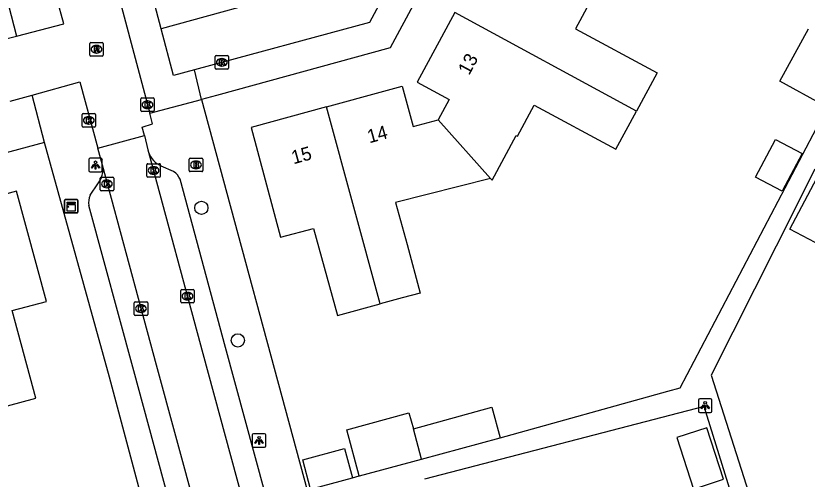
# Model space of a CAD drawing. Extents: x 159265 to 160143, y 383413 to 384319.
# Drawn here: x 159811.3 to 159869.9, y 383789.8 to 383824 of the extents above; entities that cross this region are included whole.
import ezdxf

# ---------------------------------------------------------------- set-up
doc = ezdxf.new("R2010")
doc.units = 0
for name, color, linetype in [('IMGEO_Boom', 7, 'Continuous'), ('IMGEO_Brandkraan', 7, 'Continuous'), ('IMGEO_Kast', 7, 'Continuous'), ('IMGEO_Kolk', 7, 'Continuous'), ('IMGEO_Lichtpunt', 7, 'Continuous'), ('IMGEO_Pand', 7, 'Continuous'), ('IMGEO_Pand_nummerreeks', 7, 'Continuous'), ('IMGEO_Rijbaan_lokaal_open', 7, 'Continuous'), ('IMGEO_Rioolput', 7, 'Continuous'), ('IMGEO_Voetpad_open', 7, 'Continuous')]:
    doc.layers.add(name, color=color, linetype=linetype)

msp = doc.modelspace()

# ---------------------------------------------------------------- linework, layer by layer
at = {"layer": 'IMGEO_Boom'}
for centre in [(159825.063, 383809.825), (159827.758, 383800.018)]:
    msp.add_circle(centre, 0.489, dxfattribs=at)
at = {"layer": 'IMGEO_Brandkraan'}
for p, q in [((159824.157, 383812.58), (159824.157, 383813.432)), ((159824.232, 383813.506), (159825.084, 383813.506)), ((159824.645, 383813.286), (159824.67, 383813.286)), ((159825.158, 383813.432), (159825.158, 383812.58)), ((159825.084, 383812.506), (159824.232, 383812.506)), ((159824.668, 383812.726), (159824.643, 383812.726))]:
    msp.add_line(p, q, dxfattribs=at)
for points in [[(159824.157, 383812.58), (159824.157, 383813.432)], [(159824.232, 383813.506), (159825.084, 383813.506)], [(159824.505, 383813.206), (159824.505, 383812.806), (159824.718, 383812.806)], [(159824.736, 383813.206), (159824.505, 383813.206)], [(159824.684, 383813.125), (159824.63, 383813.125), (159824.63, 383813.049)], [(159824.63, 383813.049), (159824.683, 383813.049)], [(159824.692, 383812.973), (159824.63, 383812.973), (159824.63, 383812.892)], [(159825.158, 383813.432), (159825.158, 383812.58)], [(159825.084, 383812.506), (159824.232, 383812.506)], [(159824.63, 383812.892), (159824.692, 383812.892)]]:
    msp.add_lwpolyline(points, dxfattribs=at)
for centre, radius, start, end in [((159824.234, 383813.43), 0.0765, 91.55205, 178.44795), ((159824.234, 383813.43), 0.0765, 91.55205, 178.44795), ((159824.685, 383813.087), 0.0379, 267.82845, 90.93552), ((159824.693, 383812.932), 0.0404, 269.87594, 90.50774), ((159824.74, 383813.061), 0.145, 59.4692, 91.53667), ((159824.765, 383813.108), 0.0922, 285.51372, 58.15012), ((159824.77, 383812.916), 0.105, 301.31148, 78.98903), ((159825.082, 383813.43), 0.0765, 1.55205, 88.44795), ((159825.082, 383813.43), 0.0765, 1.55205, 88.44795), ((159824.234, 383812.582), 0.0765, 181.55205, 268.44795), ((159824.234, 383812.582), 0.0765, 181.55205, 268.44795), ((159824.724, 383813.057), 0.251, 268.66757, 293.53466), ((159825.082, 383812.582), 0.0765, 271.55205, 358.44795), ((159825.082, 383812.582), 0.0765, 271.55205, 358.44795)]:
    msp.add_arc(centre, radius, start, end, dxfattribs=at)
for centre, major_axis, ratio, start_param, end_param in [((159824.644, 383813.006), (-0.387, 0.002), 0.722429, 4.712389, 7.853982), ((159824.669, 383813.006), (-0.39, 0.002), 0.717154, 1.570796, 4.712389)]:
    msp.add_ellipse(centre, major_axis=major_axis, ratio=ratio, start_param=start_param, end_param=end_param, dxfattribs=at)
at = {"layer": 'IMGEO_Kast'}
for p, q in [((159814.92, 383809.523), (159814.92, 383810.364)), ((159814.92, 383810.364), (159814.92, 383809.523)), ((159814.995, 383810.448), (159815.836, 383810.448)), ((159815.836, 383810.448), (159814.995, 383810.448)), ((159815.92, 383810.373), (159815.92, 383809.532)), ((159815.92, 383809.532), (159815.92, 383810.373)), ((159815.845, 383809.448), (159815.004, 383809.448)), ((159815.004, 383809.448), (159815.845, 383809.448))]:
    msp.add_line(p, q, dxfattribs=at)
for points in [[(159815.115, 383810.238), (159815.715, 383810.238), (159815.715, 383810.153), (159815.115, 383810.153), (159815.115, 383810.238)], [(159815.115, 383810.063), (159815.715, 383810.063), (159815.715, 383809.574), (159815.115, 383809.574), (159815.115, 383810.063)]]:
    msp.add_lwpolyline(points, dxfattribs=at)
msp.add_circle((159815.199, 383809.912), 0.0377, dxfattribs=at)
for centre, start, end in [((159814.998, 383810.37), 92.4484, 184.28452), ((159814.998, 383810.37), 92.4484, 184.28452), ((159815.842, 383810.37), 2.4484, 94.28452), ((159815.842, 383810.37), 2.4484, 94.28452), ((159814.998, 383809.526), 182.4484, 274.28452), ((159814.998, 383809.526), 182.4484, 274.28452), ((159815.842, 383809.526), 272.4484, 4.28452), ((159815.842, 383809.526), 272.4484, 4.28452)]:
    msp.add_arc(centre, 0.0779, start, end, dxfattribs=at)
at = {"layer": 'IMGEO_Kolk'}
for p, q in [((159826.078, 383820.169), (159826.078, 383821.021)), ((159826.153, 383821.095), (159827.005, 383821.095)), ((159826.566, 383820.875), (159826.591, 383820.875)), ((159827.079, 383821.021), (159827.079, 383820.169)), ((159827.005, 383820.095), (159826.153, 383820.095)), ((159826.589, 383820.315), (159826.564, 383820.315)), ((159820.57, 383817.031), (159820.57, 383817.883)), ((159820.645, 383817.957), (159821.497, 383817.957)), ((159821.058, 383817.737), (159821.083, 383817.737)), ((159821.571, 383817.883), (159821.571, 383817.031)), ((159821.081, 383817.177), (159821.056, 383817.177)), ((159816.221, 383815.877), (159816.221, 383816.729)), ((159816.296, 383816.803), (159817.148, 383816.803)), ((159816.709, 383816.583), (159816.734, 383816.583)), ((159817.222, 383816.729), (159817.222, 383815.877)), ((159821.497, 383816.957), (159820.645, 383816.957)), ((159816.732, 383816.023), (159816.707, 383816.023)), ((159817.148, 383815.803), (159816.296, 383815.803)), ((159821.02, 383812.168), (159821.02, 383813.02)), ((159821.095, 383813.094), (159821.947, 383813.094)), ((159822.021, 383813.02), (159822.021, 383812.168)), ((159821.508, 383812.874), (159821.533, 383812.874)), ((159817.563, 383811.171), (159817.563, 383812.023)), ((159817.638, 383812.097), (159818.49, 383812.097)), ((159818.051, 383811.877), (159818.076, 383811.877)), ((159818.564, 383812.023), (159818.564, 383811.171)), ((159821.947, 383812.094), (159821.095, 383812.094)), ((159821.531, 383812.314), (159821.506, 383812.314)), ((159818.074, 383811.317), (159818.049, 383811.317)), ((159818.49, 383811.097), (159817.638, 383811.097)), ((159823.533, 383802.866), (159823.533, 383803.718)), ((159823.608, 383803.792), (159824.46, 383803.792)), ((159824.021, 383803.572), (159824.046, 383803.572)), ((159824.534, 383803.718), (159824.534, 383802.866)), ((159824.044, 383803.012), (159824.019, 383803.012)), ((159820.083, 383801.945), (159820.083, 383802.797)), ((159820.158, 383802.871), (159821.01, 383802.871)), ((159820.571, 383802.651), (159820.596, 383802.651)), ((159821.084, 383802.797), (159821.084, 383801.945)), ((159824.46, 383802.792), (159823.608, 383802.792)), ((159821.01, 383801.871), (159820.158, 383801.871)), ((159820.594, 383802.091), (159820.569, 383802.091))]:
    msp.add_line(p, q, dxfattribs=at)
for points in [[(159826.078, 383820.169), (159826.078, 383821.021)], [(159826.153, 383821.095), (159827.005, 383821.095)], [(159826.399, 383820.795), (159826.522, 383820.795), (159826.522, 383820.644), (159826.652, 383820.795), (159826.816, 383820.795), (159826.67, 383820.644), (159826.823, 383820.395), (159826.671, 383820.395), (159826.586, 383820.559), (159826.522, 383820.492), (159826.522, 383820.395), (159826.399, 383820.395), (159826.399, 383820.795)], [(159827.079, 383821.021), (159827.079, 383820.169)], [(159827.005, 383820.095), (159826.153, 383820.095)], [(159820.57, 383817.031), (159820.57, 383817.883)], [(159820.645, 383817.957), (159821.497, 383817.957)], [(159820.891, 383817.657), (159821.014, 383817.657), (159821.014, 383817.506), (159821.144, 383817.657), (159821.308, 383817.657), (159821.162, 383817.506), (159821.315, 383817.257), (159821.163, 383817.257), (159821.078, 383817.421), (159821.014, 383817.354), (159821.014, 383817.257), (159820.891, 383817.257), (159820.891, 383817.657)], [(159821.571, 383817.883), (159821.571, 383817.031)], [(159816.221, 383815.877), (159816.221, 383816.729)], [(159816.296, 383816.803), (159817.148, 383816.803)], [(159816.542, 383816.503), (159816.665, 383816.503), (159816.665, 383816.352), (159816.795, 383816.503), (159816.959, 383816.503), (159816.813, 383816.352), (159816.966, 383816.103), (159816.814, 383816.103), (159816.729, 383816.267), (159816.665, 383816.2), (159816.665, 383816.103), (159816.542, 383816.103), (159816.542, 383816.503)], [(159817.222, 383816.729), (159817.222, 383815.877)], [(159821.497, 383816.957), (159820.645, 383816.957)], [(159817.148, 383815.803), (159816.296, 383815.803)], [(159821.02, 383812.168), (159821.02, 383813.02)], [(159821.095, 383813.094), (159821.947, 383813.094)], [(159822.021, 383813.02), (159822.021, 383812.168)], [(159821.341, 383812.794), (159821.464, 383812.794), (159821.464, 383812.643), (159821.594, 383812.794), (159821.758, 383812.794), (159821.612, 383812.643), (159821.765, 383812.394), (159821.613, 383812.394), (159821.528, 383812.558), (159821.464, 383812.491), (159821.464, 383812.394), (159821.341, 383812.394), (159821.341, 383812.794)], [(159817.563, 383811.171), (159817.563, 383812.023)], [(159817.638, 383812.097), (159818.49, 383812.097)], [(159817.884, 383811.797), (159818.007, 383811.797), (159818.007, 383811.646), (159818.137, 383811.797), (159818.301, 383811.797), (159818.155, 383811.646), (159818.308, 383811.397), (159818.156, 383811.397), (159818.071, 383811.561), (159818.007, 383811.494), (159818.007, 383811.397), (159817.884, 383811.397), (159817.884, 383811.797)], [(159818.564, 383812.023), (159818.564, 383811.171)], [(159821.947, 383812.094), (159821.095, 383812.094)], [(159818.49, 383811.097), (159817.638, 383811.097)], [(159823.533, 383802.866), (159823.533, 383803.718)], [(159823.608, 383803.792), (159824.46, 383803.792)], [(159824.534, 383803.718), (159824.534, 383802.866)], [(159823.854, 383803.492), (159823.977, 383803.492), (159823.977, 383803.341), (159824.107, 383803.492), (159824.271, 383803.492), (159824.125, 383803.341), (159824.278, 383803.092), (159824.126, 383803.092), (159824.041, 383803.256), (159823.977, 383803.189), (159823.977, 383803.092), (159823.854, 383803.092), (159823.854, 383803.492)], [(159820.083, 383801.945), (159820.083, 383802.797)], [(159820.158, 383802.871), (159821.01, 383802.871)], [(159820.404, 383802.571), (159820.527, 383802.571), (159820.527, 383802.42), (159820.657, 383802.571), (159820.821, 383802.571), (159820.675, 383802.42), (159820.828, 383802.171), (159820.676, 383802.171), (159820.591, 383802.335), (159820.527, 383802.268), (159820.527, 383802.171), (159820.404, 383802.171), (159820.404, 383802.571)], [(159821.084, 383802.797), (159821.084, 383801.945)], [(159824.46, 383802.792), (159823.608, 383802.792)], [(159821.01, 383801.871), (159820.158, 383801.871)]]:
    msp.add_lwpolyline(points, dxfattribs=at)
for centre, start, end in [((159826.155, 383821.019), 91.55205, 178.44795), ((159826.155, 383821.019), 91.55205, 178.44795), ((159827.003, 383821.019), 1.55205, 88.44795), ((159827.003, 383821.019), 1.55205, 88.44795), ((159826.155, 383820.171), 181.55205, 268.44795), ((159826.155, 383820.171), 181.55205, 268.44795), ((159827.003, 383820.171), 271.55205, 358.44795), ((159827.003, 383820.171), 271.55205, 358.44795), ((159820.647, 383817.881), 91.55205, 178.44795), ((159820.647, 383817.881), 91.55205, 178.44795), ((159821.495, 383817.881), 1.55205, 88.44795), ((159821.495, 383817.881), 1.55205, 88.44795), ((159816.298, 383816.727), 91.55205, 178.44795), ((159816.298, 383816.727), 91.55205, 178.44795), ((159817.146, 383816.727), 1.55205, 88.44795), ((159817.146, 383816.727), 1.55205, 88.44795), ((159820.647, 383817.033), 181.55205, 268.44795), ((159820.647, 383817.033), 181.55205, 268.44795), ((159821.495, 383817.033), 271.55205, 358.44795), ((159821.495, 383817.033), 271.55205, 358.44795), ((159816.298, 383815.879), 181.55205, 268.44795), ((159816.298, 383815.879), 181.55205, 268.44795), ((159817.146, 383815.879), 271.55205, 358.44795), ((159817.146, 383815.879), 271.55205, 358.44795), ((159821.097, 383813.018), 91.55205, 178.44795), ((159821.097, 383813.018), 91.55205, 178.44795), ((159821.945, 383813.018), 1.55205, 88.44795), ((159821.945, 383813.018), 1.55205, 88.44795), ((159817.64, 383812.021), 91.55205, 178.44795), ((159817.64, 383812.021), 91.55205, 178.44795), ((159818.488, 383812.021), 1.55205, 88.44795), ((159818.488, 383812.021), 1.55205, 88.44795), ((159821.097, 383812.17), 181.55205, 268.44795), ((159821.097, 383812.17), 181.55205, 268.44795), ((159821.945, 383812.17), 271.55205, 358.44795), ((159821.945, 383812.17), 271.55205, 358.44795), ((159817.64, 383811.173), 181.55205, 268.44795), ((159817.64, 383811.173), 181.55205, 268.44795), ((159818.488, 383811.173), 271.55205, 358.44795), ((159818.488, 383811.173), 271.55205, 358.44795), ((159823.61, 383803.716), 91.55205, 178.44795), ((159823.61, 383803.716), 91.55205, 178.44795), ((159824.458, 383803.716), 1.55205, 88.44795), ((159824.458, 383803.716), 1.55205, 88.44795), ((159820.16, 383802.795), 91.55205, 178.44795), ((159820.16, 383802.795), 91.55205, 178.44795), ((159821.008, 383802.795), 1.55205, 88.44795), ((159821.008, 383802.795), 1.55205, 88.44795), ((159823.61, 383802.868), 181.55205, 268.44795), ((159823.61, 383802.868), 181.55205, 268.44795), ((159824.458, 383802.868), 271.55205, 358.44795), ((159824.458, 383802.868), 271.55205, 358.44795), ((159820.16, 383801.947), 181.55205, 268.44795), ((159820.16, 383801.947), 181.55205, 268.44795), ((159821.008, 383801.947), 271.55205, 358.44795), ((159821.008, 383801.947), 271.55205, 358.44795)]:
    msp.add_arc(centre, 0.0765, start, end, dxfattribs=at)
for centre, major_axis, ratio, start_param, end_param in [((159826.565, 383820.595), (-0.387, 0.002), 0.722429, 4.712389, 7.853982), ((159826.59, 383820.595), (-0.39, 0.002), 0.717154, 1.570796, 4.712389), ((159821.057, 383817.457), (-0.387, 0.002), 0.722429, 4.712389, 7.853982), ((159821.082, 383817.457), (-0.39, 0.002), 0.717154, 1.570796, 4.712389), ((159816.708, 383816.303), (-0.387, 0.002), 0.722429, 4.712389, 7.853982), ((159816.733, 383816.303), (-0.39, 0.002), 0.717154, 1.570796, 4.712389), ((159821.507, 383812.594), (-0.387, 0.002), 0.722429, 4.712389, 7.853982), ((159821.532, 383812.594), (-0.39, 0.002), 0.717154, 1.570796, 4.712389), ((159818.05, 383811.597), (-0.387, 0.002), 0.722429, 4.712389, 7.853982), ((159818.075, 383811.597), (-0.39, 0.002), 0.717154, 1.570796, 4.712389), ((159824.02, 383803.292), (-0.387, 0.002), 0.722429, 4.712389, 7.853982), ((159824.045, 383803.292), (-0.39, 0.002), 0.717154, 1.570796, 4.712389), ((159820.57, 383802.371), (-0.387, 0.002), 0.722429, 4.712389, 7.853982), ((159820.595, 383802.371), (-0.39, 0.002), 0.717154, 1.570796, 4.712389)]:
    msp.add_ellipse(centre, major_axis=major_axis, ratio=ratio, start_param=start_param, end_param=end_param, dxfattribs=at)
at = {"layer": 'IMGEO_Lichtpunt'}
for p, q in [((159816.728, 383813.397), (159816.728, 383812.59)), ((159816.728, 383813.397), (159816.728, 383812.59)), ((159817.63, 383813.492), (159816.822, 383813.492)), ((159817.63, 383813.492), (159816.822, 383813.492)), ((159817.724, 383812.59), (159817.724, 383813.397)), ((159817.724, 383812.59), (159817.724, 383813.397)), ((159816.822, 383812.496), (159817.63, 383812.496)), ((159816.822, 383812.496), (159817.63, 383812.496)), ((159861.888, 383795.593), (159861.888, 383794.786)), ((159861.888, 383795.593), (159861.888, 383794.786)), ((159862.79, 383795.688), (159861.982, 383795.688)), ((159862.79, 383795.688), (159861.982, 383795.688)), ((159862.884, 383794.786), (159862.884, 383795.593)), ((159862.884, 383794.786), (159862.884, 383795.593)), ((159861.982, 383794.692), (159862.79, 383794.692)), ((159861.982, 383794.692), (159862.79, 383794.692)), ((159828.833, 383793.021), (159828.833, 383792.214)), ((159828.833, 383793.021), (159828.833, 383792.214)), ((159829.735, 383793.116), (159828.927, 383793.116)), ((159829.735, 383793.116), (159828.927, 383793.116)), ((159829.829, 383792.214), (159829.829, 383793.021)), ((159829.829, 383792.214), (159829.829, 383793.021)), ((159828.927, 383792.12), (159829.735, 383792.12)), ((159828.927, 383792.12), (159829.735, 383792.12))]:
    msp.add_line(p, q, dxfattribs=at)
for points in [[(159817.102, 383813.061), (159817.141, 383813.033), (159816.953, 383812.771), (159816.915, 383812.798), (159817.102, 383813.061)], [(159817.204, 383813.013), (159817.251, 383813.013), (159817.251, 383812.691), (159817.204, 383812.691), (159817.204, 383813.013)], [(159817.314, 383813.033), (159817.352, 383813.06), (159817.539, 383812.798), (159817.5, 383812.77), (159817.314, 383813.033)], [(159862.262, 383795.257), (159862.301, 383795.229), (159862.113, 383794.967), (159862.075, 383794.994), (159862.262, 383795.257)], [(159862.364, 383795.209), (159862.411, 383795.209), (159862.411, 383794.887), (159862.364, 383794.887), (159862.364, 383795.209)], [(159862.474, 383795.229), (159862.512, 383795.256), (159862.699, 383794.994), (159862.66, 383794.966), (159862.474, 383795.229)], [(159829.207, 383792.685), (159829.246, 383792.657), (159829.058, 383792.395), (159829.02, 383792.422), (159829.207, 383792.685)], [(159829.309, 383792.637), (159829.356, 383792.637), (159829.356, 383792.315), (159829.309, 383792.315), (159829.309, 383792.637)], [(159829.419, 383792.657), (159829.457, 383792.684), (159829.644, 383792.422), (159829.605, 383792.394), (159829.419, 383792.657)]]:
    msp.add_lwpolyline(points, dxfattribs=at)
for centre in [(159817.227, 383813.195), (159862.387, 383795.391), (159829.332, 383792.819)]:
    msp.add_circle(centre, 0.0994, dxfattribs=at)
for centre, start, end in [((159816.822, 383813.397), 90, 180), ((159816.822, 383813.397), 90, 180), ((159817.63, 383813.397), 0, 90), ((159817.63, 383813.397), 0, 90), ((159816.822, 383812.59), 180, 270), ((159816.822, 383812.59), 180, 270), ((159817.63, 383812.59), 270, 0), ((159817.63, 383812.59), 270, 360), ((159861.982, 383795.593), 90, 180), ((159861.982, 383795.593), 90, 180), ((159862.79, 383795.593), 0, 90), ((159862.79, 383795.593), 0, 90), ((159861.982, 383794.786), 180, 270), ((159861.982, 383794.786), 180, 270), ((159862.79, 383794.786), 270, 0), ((159862.79, 383794.786), 270, 360), ((159828.927, 383793.021), 90, 180), ((159828.927, 383793.021), 90, 180), ((159829.735, 383793.021), 0, 90), ((159829.735, 383793.021), 0, 90), ((159828.927, 383792.214), 180, 270), ((159828.927, 383792.214), 180, 270), ((159829.735, 383792.214), 270, 0), ((159829.735, 383792.214), 270, 360)]:
    msp.add_arc(centre, 0.0946, start, end, dxfattribs=at)
at = {"layer": 'IMGEO_Pand'}
for points in [[(159853.939, 383825.25), (159852.769, 383823.081), (159858.824, 383819.813), (159857.29, 383816.97)], [(159843.839, 383824.287), (159841.055, 383819.128), (159843.414, 383817.856), (159842.6, 383816.347)], [(159857.29, 383816.97), (159843.839, 383824.287)], [(159873.269, 383821.306), (159871.157, 383817.429), (159867.92, 383819.193), (159870.031, 383823.067)], [(159834.337, 383817.309), (159838.578, 383818.466), (159839.938, 383818.837), (159840.757, 383815.836), (159842.6, 383816.347)], [(159834.337, 383817.309), (159828.74, 383815.781), (159830.926, 383807.65), (159833.378, 383808.309), (159835.142, 383801.851), (159838.32, 383802.719)], [(159838.32, 383802.719), (159834.337, 383817.309)], [(159846.487, 383812.008), (159846.595, 383811.888), (159848.373, 383815.18), (159848.475, 383815.125), (159849.72, 383817.431), (159855.776, 383814.164), (159857.29, 383816.97)], [(159842.6, 383816.347), (159846.487, 383812.008)], [(159867.596, 383814.896), (159869.561, 383813.858), (159868.086, 383811.065), (159866.12, 383812.103), (159867.596, 383814.896)], [(159846.487, 383812.008), (159839.446, 383810.228), (159840.3, 383807.103), (159841.277, 383803.526), (159839.942, 383803.162), (159838.32, 383802.719)], [(159868.655, 383808.261), (159870.648, 383812.033), (159872.533, 383811.036), (159870.541, 383807.265), (159868.655, 383808.261)], [(159809.751, 383794.928), (159812.804, 383795.754), (159811.051, 383802.224), (159813.578, 383802.907), (159811.376, 383811.055), (159805.792, 383809.544)], [(159840.765, 383793.48), (159846.59, 383795.072), (159847.208, 383792.81)], [(159836.757, 383789.988), (159835.835, 383793.404), (159840.442, 383794.663), (159840.765, 383793.48)], [(159841.378, 383791.236), (159840.765, 383793.48)], [(159860.285, 383792.827), (159861.514, 383789.021), (159863.747, 383789.743), (159862.517, 383793.548), (159860.285, 383792.827)], [(159841.378, 383791.236), (159847.208, 383792.81)], [(159833.158, 383789.017), (159832.573, 383791.181), (159835.671, 383792.017), (159836.255, 383789.853)], [(159836.757, 383789.988), (159836.781, 383789.995), (159841.378, 383791.236)], [(159833.158, 383789.017), (159836.255, 383789.853)]]:
    msp.add_lwpolyline(points, dxfattribs=at)
at = {"layer": 'IMGEO_Rijbaan_lokaal_open'}
for points in [[(159854.11, 383854.314), (159837.523, 383823.55), (159824.545, 383820.045)], [(159818.156, 383828.416), (159821.238, 383816.833)], [(159811.373, 383822.538), (159814.865, 383823.438), (159813.846, 383827.217)], [(159832.331, 383825.901), (159822.082, 383823.083)], [(159824.545, 383820.045), (159823.001, 383819.628), (159822.082, 383823.083)], [(159809.783, 383822.128), (159811.373, 383822.538)], [(159812.514, 383818.172), (159816.064, 383819.153), (159817.391, 383814.24)], [(159810.888, 383817.723), (159812.514, 383818.172)], [(159820.841, 383815.179), (159820.687, 383815.791), (159821.45, 383816.037), (159821.238, 383816.833)], [(159817.391, 383814.24), (159820.841, 383815.179)], [(159820.841, 383815.179), (159821.106, 383814.126), (159821.154, 383813.948)], [(159817.728, 383812.995), (159817.391, 383814.24)], [(159821.154, 383813.948), (159825.176, 383799.06), (159828.074, 383788.332)], [(159824.672, 383787.403), (159821.728, 383798.185), (159817.728, 383812.995)]]:
    msp.add_lwpolyline(points, dxfattribs=at)
at = {"layer": 'IMGEO_Rioolput'}
for p, q in [((159816.791, 383821.135), (159816.791, 383821.987)), ((159816.866, 383822.061), (159817.718, 383822.061)), ((159817.279, 383821.841), (159817.304, 383821.841)), ((159817.792, 383821.987), (159817.792, 383821.135)), ((159817.302, 383821.281), (159817.277, 383821.281)), ((159817.718, 383821.061), (159816.866, 383821.061))]:
    msp.add_line(p, q, dxfattribs=at)
for points in [[(159816.791, 383821.135), (159816.791, 383821.987)], [(159816.866, 383822.061), (159817.718, 383822.061)], [(159817.38, 383821.759), (159817.128, 383821.761), (159817.128, 383821.361)], [(159817.792, 383821.987), (159817.792, 383821.135)], [(159817.128, 383821.361), (159817.252, 383821.361), (159817.252, 383821.523), (159817.263, 383821.523)], [(159817.306, 383821.68), (159817.252, 383821.68), (159817.252, 383821.599)], [(159817.252, 383821.599), (159817.304, 383821.599)], [(159817.31, 383821.494), (159817.381, 383821.361), (159817.521, 383821.361), (159817.456, 383821.487)], [(159817.718, 383821.061), (159816.866, 383821.061)]]:
    msp.add_lwpolyline(points, dxfattribs=at)
for centre, radius, start, end in [((159816.868, 383821.985), 0.0765, 91.55205, 178.44795), ((159816.868, 383821.985), 0.0765, 91.55205, 178.44795), ((159817.379, 383821.649), 0.109, 350.36119, 89.41601), ((159817.716, 383821.985), 0.0765, 1.55205, 88.44795), ((159817.716, 383821.985), 0.0765, 1.55205, 88.44795), ((159817.262, 383821.47), 0.0533, 26.02933, 88.69889), ((159817.288, 383821.788), 0.19, 274.7715, 282.96867), ((159817.312, 383821.584), 0.0964, 77.00612, 93.18647), ((159817.326, 383821.641), 0.0378, 276.66336, 79.67722), ((159817.377, 383821.649), 0.112, 277.58423, 350.98172), ((159817.361, 383821.434), 0.108, 29.51342, 73.79051), ((159816.868, 383821.137), 0.0765, 181.55205, 268.44795), ((159816.868, 383821.137), 0.0765, 181.55205, 268.44795), ((159817.716, 383821.137), 0.0765, 271.55205, 358.44795), ((159817.716, 383821.137), 0.0765, 271.55205, 358.44795)]:
    msp.add_arc(centre, radius, start, end, dxfattribs=at)
for centre, major_axis, ratio, start_param, end_param in [((159817.278, 383821.561), (-0.387, 0.002), 0.722429, 4.712389, 7.853982), ((159817.303, 383821.561), (-0.39, 0.002), 0.717154, 1.570796, 4.712389)]:
    msp.add_ellipse(centre, major_axis=major_axis, ratio=ratio, start_param=start_param, end_param=end_param, dxfattribs=at)
at = {"layer": 'IMGEO_Voetpad_open'}
for points in [[(159856.103, 383853.317), (159839.043, 383821.661), (159826.175, 383818.139), (159825.07, 383817.837)], [(159847.208, 383792.81), (159859.628, 383796.267), (159860.523, 383796.509), (159882.827, 383838.967)], [(159822.082, 383823.083), (159820.938, 383827.383)], [(159810.41, 383826.285), (159811.373, 383822.538)], [(159825.07, 383817.837), (159824.545, 383820.045)], [(159813.446, 383814.675), (159812.514, 383818.172)], [(159821.238, 383816.833), (159825.07, 383817.837)], [(159825.07, 383817.837), (159832.903, 383788.947)], [(159813.446, 383814.675), (159779.417, 383805.511)], [(159821.328, 383785.819), (159818.261, 383797.305), (159813.446, 383814.675)], [(159823.005, 383812.516), (159822.084, 383812.924)], [(159893.364, 383800.55), (159870.487, 383812.658), (159870.258, 383812.204), (159867.635, 383807.002), (159862.818, 383797.452), (159869.67, 383776.043), (159894.807, 383784.087), (159895.68, 383784.367), (159896.49, 383785.88)], [(159829.752, 383788.79), (159826.858, 383799.486), (159823.489, 383811.938)], [(159816.814, 383810.759), (159817.389, 383811.594)], [(159822.99, 383786.944), (159820.056, 383797.76), (159816.732, 383810.011)], [(159850.585, 383756.639), (159871.566, 383762.309), (159872.434, 383762.544), (159862.303, 383795.117), (159841.603, 383789.741)], [(159836.255, 383789.853), (159836.757, 383789.988)]]:
    msp.add_lwpolyline(points, dxfattribs=at)
for centre, radius, start, end in [((159822.767, 383814.479), 1.698, 198.20858, 246.28307), ((159816.121, 383812.642), 1.645, 320.41726, 12.37791), ((159822.322, 383811.452), 1.265, 22.59859, 57.28501), ((159817.888, 383810.263), 1.183, 155.20684, 192.28095)]:
    msp.add_arc(centre, radius, start, end, dxfattribs=at)

# ---------------------------------------------------------------- texts
at = {"layer": 'IMGEO_Pand_nummerreeks'}
for s, rotation, p in [('13', 61.64453, (159844.896, 383819.586)), ('14', 15.41256, (159837.508, 383814.597)), ('15', 15.41256, (159831.886, 383813.047))]:
    msp.add_text(s, height=1, rotation=rotation, dxfattribs=at).set_placement(p)

doc.saveas('drawing.dxf')
